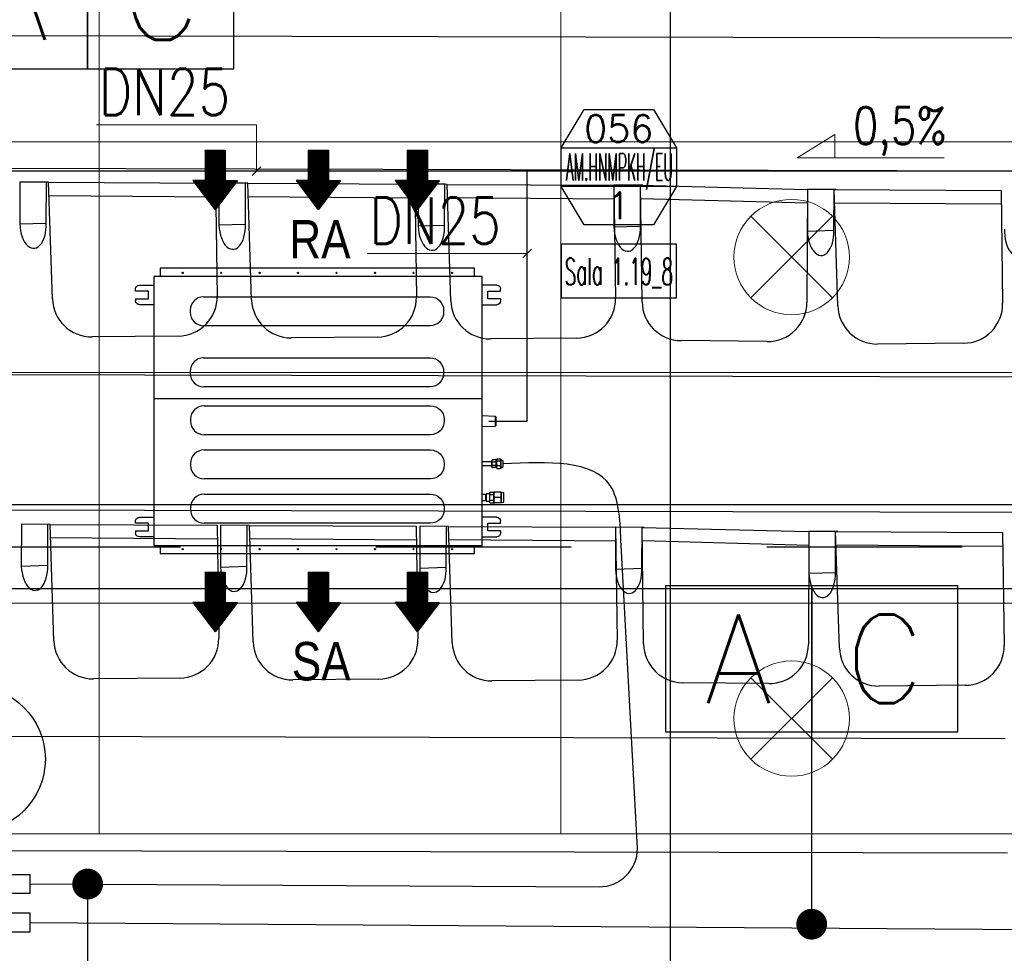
# Model space of a CAD drawing. Header units: millimetres. Extents: x -32221 to 212500, y 31663 to 93766.
# Tile 284 of 340: x 83692 to 86252, y 51802 to 54230. Entities that reach past the tile are written whole.
import ezdxf
from ezdxf.enums import TextEntityAlignment as Align

# ---------------------------------------------------------------- set-up
doc = ezdxf.new("R2010")
doc.units = ezdxf.units.MM
doc.linetypes.add('DASHDOTX2', pattern=[50.8, 25.4, -12.7, 0, -12.7])
for name, color, linetype in [('DVM_INDOOR', 104, 'Continuous'), ('DVM_INOUT_MARK', 3, 'Continuous'), ('DVM_INOUT_NAME', 7, 'Continuous'), ('DVM_JOINT', 1, 'Continuous'), ('DVM_PIPE', 3, 'Continuous'), ('DVM_PIPE_MARK', 6, 'Continuous'), ('osie', 250, 'Continuous'), ('Sciany', 250, 'Continuous'), ('skropliny', 5, 'Continuous'), ('Wyposazenie', 250, 'Continuous')]:
    doc.layers.add(name, color=color, linetype=linetype)
for name, color, linetype, lineweight in [('DVM_PMAT_MARK', 6, 'Continuous', 25), ('kasetony', 42, 'Continuous', 5), ('lampy', 30, 'Continuous', 9), ('opis', 250, 'Continuous', 15)]:
    doc.layers.add(name, color=color, linetype=linetype, lineweight=lineweight)
doc.styles.add('DVM_DEFAULT', font='romans.shx', dxfattribs={"bigfont": 'whgtxt.shx'})
doc.styles.get("Standard").update_dxf_attribs({"font": 'ARIALN.TTF'})

# ---------------------------------------------------------------- blocks, each defined once
blk = doc.blocks.new('INOUT_MARK')
at = {"layer": 'DVM_INOUT_MARK', "color": 0}
for p, q in [((-600, 1560), (600, 1560)), ((600, 1160), (-600, 1160))]:
    blk.add_line(p, q, dxfattribs=at)
blk.add_lwpolyline([(-360, 1960), (360, 1960), (600, 1560), (600, 1160), (360, 760), (-360, 760), (-600, 1160), (-600, 1560), (-360, 1960)], dxfattribs=at)
at = {"layer": 'DVM_INOUT_NAME'}
blk.add_lwpolyline([(-600, 0), (600, 0), (600, 560), (-600, 560)], close=True, dxfattribs=at)
at = {"layer": 'DVM_INOUT_MARK', "color": 0, "style": 'DVM_DEFAULT'}
for tag, p in [('CAP', (0, 1760)), ('NO', (0, 960))]:
    blk.add_attdef(tag, text='', height=280, dxfattribs=at).set_placement(p, align=Align.MIDDLE_CENTER)
for tag, width, p, p2 in [('MNAME', 0.53094, (-549, 1220), (563, 1220)), ('QTY', 0.517418, (710, 1220), (1089, 1220))]:
    blk.add_attdef(tag, text='', height=280, dxfattribs=dict(at, width=width)).set_placement(p, p2, align=Align.FIT)
at = {"layer": 'DVM_INOUT_NAME', "style": 'DVM_DEFAULT', "width": 1.097081}
blk.add_attdef('INAME', text='', height=280, dxfattribs=at).set_placement((-562, 134), (564, 134), align=Align.FIT)
blk = doc.blocks.new('PIPE_MARK_LG')
at = {"layer": 'DVM_PIPE_MARK', "color": 0}
for p, q in [((0, 190), (-380, 190)), ((-380, 190), (-380, -190)), ((380, 190), (0, 190)), ((0, 190), (0, -190)), ((0, -190), (0, 190)), ((380, -190), (380, 190)), ((-380, -190), (0, -190)), ((0, -190), (380, -190))]:
    blk.add_line(p, q, dxfattribs=at)
at = {"layer": 'DVM_PIPE_MARK', "color": 0, "style": 'DVM_DEFAULT'}
for tag, p in [('L', (-190, 0)), ('G', (190, 0))]:
    blk.add_attdef(tag, text='', height=230, dxfattribs=at).set_placement(p, align=Align.MIDDLE)
blk = doc.blocks.new('Direction')
at = {"layer": 'DVM_INDOOR', "color": 1}
for p, q in [((-35, 693.8), (35, 693.8)), ((-35, 693.8), (-35, 588.8)), ((35, 693.8), (35, 588.8)), ((-35, 588.8), (-77, 588.8)), ((-77, 588.8), (0, 487.3)), ((77, 588.8), (0, 487.3)), ((35, 588.8), (77, 588.8))]:
    blk.add_line(p, q, dxfattribs=at)
blk = doc.blocks.new('ID_D_G_D_1_T')
at = {"layer": 'DVM_INDOOR'}
h = blk.add_hatch(dxfattribs=at)
h.set_pattern_fill('ANSI31', color=1, scale=0.75)
h.set_pattern_definition([(45, (-97.4602, 125.541), (-1.683798, 1.683798), [])])
h.paths.add_polyline_path([(-265.5, 522.6), (-207.8, 598.7), (-239.3, 598.7), (-239.3, 677.4), (-291.8, 677.4), (-291.8, 598.7), (-323.3, 598.7)])
h = blk.add_hatch(dxfattribs=at)
h.set_pattern_fill('ANSI31', color=1, scale=0.75)
h.set_pattern_definition([(45, (2.5398, 125.541), (-1.683798, 1.683798), [])])
h.paths.add_polyline_path([(2.5, 522.6), (60.3, 598.7), (28.8, 598.7), (28.8, 677.4), (-23.7, 677.4), (-23.7, 598.7), (-55.2, 598.7)])
h = blk.add_hatch(dxfattribs=at)
h.set_pattern_fill('ANSI31', color=1, scale=0.75)
h.set_pattern_definition([(45, (102.5398, 125.541), (-1.683798, 1.683798), [])])
h.paths.add_polyline_path([(260.1, 522.6), (317.8, 598.7), (286.3, 598.7), (286.3, 677.4), (233.8, 677.4), (233.8, 598.7), (202.3, 598.7)])
h = blk.add_hatch(dxfattribs=at)
h.set_pattern_fill('ANSI31', color=1, scale=0.75)
h.set_pattern_definition([(45, (-97.4602, -971.7816), (-1.683798, 1.683798), [])])
h.paths.add_polyline_path([(-265.5, -574.8), (-207.8, -498.6), (-239.3, -498.6), (-239.3, -419.9), (-291.8, -419.9), (-291.8, -498.6), (-323.3, -498.6)])
h = blk.add_hatch(dxfattribs=at)
h.set_pattern_fill('ANSI31', color=1, scale=0.75)
h.set_pattern_definition([(45, (2.5398, -971.7816), (-1.683798, 1.683798), [])])
h.paths.add_polyline_path([(2.5, -574.8), (60.3, -498.6), (28.8, -498.6), (28.8, -419.9), (-23.7, -419.9), (-23.7, -498.6), (-55.2, -498.6)])
h = blk.add_hatch(dxfattribs=at)
h.set_pattern_fill('ANSI31', color=1, scale=0.75)
h.set_pattern_definition([(45, (102.5398, -971.7816), (-1.683798, 1.683798), [])])
h.paths.add_polyline_path([(260.1, -574.8), (317.8, -498.6), (286.3, -498.6), (286.3, -419.9), (233.8, -419.9), (233.8, -498.6), (202.3, -498.6)])
at = {"layer": 'DVM_INDOOR', "color": 0}
for p, q in [((409, 371), (-408.6, 371)), ((-408.6, 371), (-408.6, 349.2)), ((409, 349.2), (409, 371)), ((-424.9, 349.2), (-424.9, -350.8)), ((429, 349.2), (-424.9, 349.2)), ((429, 275.6), (429, 349.2)), ((-472.2, 311.1), (-472.2, 316.6)), ((-439.2, 311.1), (-472.2, 311.1)), ((-462.2, 326.6), (-424.9, 326.6)), ((-439.2, 291.1), (-439.2, 311.1)), ((466.4, 326.6), (429, 326.6)), ((443.3, 291.1), (443.3, 311.1)), ((443.3, 311.1), (476.4, 311.1)), ((476.4, 311.1), (476.4, 316.6)), ((-472.2, 291.1), (-472.2, 285.6)), ((-472.2, 291.1), (-439.2, 291.1)), ((-295.6, 296.3), (293.4, 296.3)), ((473.4, 291.1), (443.3, 291.1)), ((476.4, 291.1), (473.4, 291.1)), ((476.4, 291.1), (476.4, 285.6)), ((-424.9, 275.6), (-462.2, 275.6)), ((-330.7, 261.2), (-330.7, 256.2)), ((328.5, 261.2), (328.5, 256.2)), ((429, -350.8), (429, 275.6)), ((429, 275.6), (466.4, 275.6)), ((293.4, 221.1), (-295.6, 221.1)), ((-295.6, 137.3), (293.4, 137.3)), ((-330.7, 102.2), (-330.7, 97.2)), ((328.5, 102.2), (328.5, 97.2)), ((293.4, 62.1), (-295.6, 62.1)), ((429, 31.3), (-424.9, 31.3)), ((-294.4, 12.9), (294.6, 12.9)), ((-329.5, -22.2), (-329.5, -27.2)), ((329.8, -22.2), (329.8, -27.2)), ((462.8, -14.8), (429, -13.6)), ((462.8, -14.8), (462.8, -27.3)), ((463.8, -15.8), (463.8, -38.9)), ((429, -41.1), (462.8, -39.9)), ((462.8, -27.3), (462.8, -39.9)), ((294.6, -62.3), (-294.4, -62.3)), ((-294.4, -102.1), (294.6, -102.1)), ((466.8, -126), (465.4, -127.4)), ((465.4, -128.2), (465.4, -127.4)), ((467.6, -125.3), (475.7, -125.3)), ((477.9, -127.4), (476.5, -126)), ((483.4, -130.4), (477.9, -127.4)), ((477.9, -128.2), (477.9, -127.4)), ((-329.5, -137.2), (-329.5, -142.2)), ((329.8, -137.2), (329.8, -142.2)), ((453.4, -133.2), (429, -133)), ((429, -142.7), (453.4, -142.7)), ((429, -142.7), (453.4, -142.7)), ((453.4, -130.3), (453.4, -130.8)), ((453.4, -137.4), (453.4, -130.8)), ((453.4, -137.4), (453.4, -130.8)), ((453.4, -142.7), (453.4, -133.2)), ((453.4, -142.7), (453.4, -133.2)), ((453.4, -142.7), (453.4, -133.2)), ((453.4, -137.4), (453.4, -138.4)), ((453.4, -145), (453.4, -138.4)), ((453.4, -145), (453.4, -145.5)), ((465.4, -128.1), (454.7, -128.1)), ((454.7, -133), (465.4, -133)), ((465.4, -142.8), (454.7, -142.8)), ((465.4, -147.7), (454.7, -147.7)), ((465.4, -148.4), (465.4, -128.2)), ((465.4, -148.4), (466.8, -149.8)), ((467.6, -130.2), (475.7, -130.2)), ((467.6, -142.8), (475.7, -142.8)), ((467.6, -150.5), (475.7, -150.5)), ((476.5, -149.8), (477.9, -148.4)), ((477.9, -148.4), (477.9, -128.2)), ((477.9, -148.4), (483.4, -145.4)), ((483.4, -145.4), (483.4, -130.4)), ((294.6, -177.3), (-294.4, -177.3)), ((-294.4, -217.1), (294.6, -217.1)), ((438.3, -218), (429, -217.9)), ((440.3, -216.4), (438.3, -218)), ((438.3, -225.9), (438.3, -218)), ((438.3, -233.9), (438.3, -218)), ((438.3, -233.9), (438.3, -225.9)), ((448.6, -216.4), (440.3, -216.4)), ((440.3, -235.4), (440.3, -216.4)), ((448.6, -218.9), (448.6, -212)), ((448.6, -212), (458.6, -212)), ((458.6, -218.9), (448.6, -218.9)), ((448.6, -232.8), (448.6, -218.9)), ((458.6, -212), (458.6, -218.9)), ((458.9, -216.3), (458.6, -216.3)), ((458.6, -218.9), (458.6, -232.8)), ((459.4, -212.2), (458.9, -212.7)), ((458.9, -238.7), (458.9, -212.7)), ((476.3, -212.2), (461.5, -212.2)), ((476.3, -212.2), (461.5, -212.2)), ((476.3, -225.7), (461.5, -225.7)), ((478.9, -212.7), (478.4, -212.2)), ((484.9, -213.7), (478.9, -212.7)), ((478.9, -238.7), (478.9, -212.7)), ((484.9, -237.7), (484.9, -213.7)), ((-329.5, -252.2), (-329.5, -257.2)), ((329.8, -252.2), (329.8, -257.2)), ((429, -233.9), (438.3, -233.9)), ((429, -233.9), (438.3, -233.9)), ((438.3, -233.9), (440.3, -235.4)), ((440.3, -235.4), (448.6, -235.4)), ((448.6, -232.8), (458.6, -232.8)), ((448.6, -239.7), (448.6, -232.8)), ((448.6, -239.7), (458.6, -239.7)), ((458.6, -232.8), (458.6, -239.7)), ((458.6, -235.3), (458.9, -235.3)), ((458.9, -238.7), (459.4, -239.2)), ((476.3, -239.2), (461.5, -239.2)), ((478.4, -239.2), (478.9, -238.7)), ((478.9, -238.7), (484.9, -237.7)), ((-462.2, -277.2), (-424.9, -277.2)), ((466.4, -277.2), (429, -277.2)), ((-472.2, -292.7), (-472.2, -287.2)), ((-439.2, -292.7), (-472.2, -292.7)), ((-439.2, -312.7), (-439.2, -292.7)), ((294.6, -292.3), (-294.4, -292.3)), ((443.3, -312.7), (443.3, -292.7)), ((443.3, -292.7), (476.4, -292.7)), ((476.4, -292.7), (476.4, -287.2)), ((-472.2, -312.7), (-472.2, -318.2)), ((-472.2, -312.7), (-439.2, -312.7)), ((-424.9, -328.2), (-462.2, -328.2)), ((429, -328.2), (466.4, -328.2)), ((473.4, -312.7), (443.3, -312.7)), ((476.4, -312.7), (473.4, -312.7)), ((476.4, -312.7), (476.4, -318.2)), ((-424.9, -350.8), (429, -350.8)), ((-408.6, -350.8), (-408.6, -371)), ((409, -371), (409, -351.3)), ((-408.6, -371), (-408.1, -371)), ((-408.1, -371), (409, -371))]:
    blk.add_line(p, q, dxfattribs=at)
for centre in [(-349.9, 358.4), (-249.9, 358.4), (-149.9, 358.4), (-49.9, 358.4), (50.1, 358.4), (150.1, 358.4), (250.1, 358.4), (350.1, 358.4), (-349.9, -360), (-249.9, -360), (-149.9, -360), (-49.9, -360), (50.1, -360), (150.1, -360), (250.1, -360), (350.1, -360)]:
    blk.add_circle(centre, 1.6, dxfattribs=at)
at = {"layer": 'DVM_INDOOR', "color": 0, "extrusion": (0, 0, -1)}
for centre, radius, start, end in [((462.2, 316.6), 10, 0, 90), ((-466.4, 316.6), 10, 90, 180), ((462.2, 285.6), 10, 270, 0), ((-293.4, 261.2), 35.1, 90, 180), ((-466.4, 285.6), 10, 180, 270), ((-293.4, 256.2), 35.1, 180, 270), ((-293.4, 102.2), 35.1, 90, 180), ((-293.4, 97.2), 35.1, 180, 270), ((-294.6, -22.2), 35.1, 90, 180), ((-294.6, -27.2), 35.1, 180, 270), ((-294.6, -137.2), 35.1, 90, 180), ((-294.6, -142.2), 35.1, 180, 270), ((-294.6, -252.2), 35.1, 90, 180), ((462.2, -287.2), 10, 0, 90), ((-294.6, -257.2), 35.1, 180, 270), ((-466.4, -287.2), 10, 90, 180), ((462.2, -318.2), 10, 270, 0), ((-466.4, -318.2), 10, 180, 270), ((-409.5, -351.3), 0.5, 360, 90)]:
    blk.add_arc(centre, radius, start, end, dxfattribs=at)
at = {"layer": 'DVM_INDOOR', "color": 0}
for centre, radius, start, end in [((-295.6, 261.2), 35.1, 90, 180), ((-295.6, 256.2), 35.1, 180, 270), ((-295.6, 102.2), 35.1, 90, 180), ((-295.6, 97.2), 35.1, 180, 270), ((-294.4, -22.2), 35.1, 90, 180), ((462.8, -15.8), 1, 0, 88.2), ((-294.4, -27.2), 35.1, 180, 270), ((462.8, -38.9), 1, 271.8, 0), ((-294.4, -137.2), 35.1, 90, 180), ((-294.4, -142.2), 35.1, 180, 270), ((-294.4, -252.2), 35.1, 90, 180), ((-294.4, -257.2), 35.1, 180, 270)]:
    blk.add_arc(centre, radius, start, end, dxfattribs=at)
for points, knots in [([(467.6, -125.3), (466.6, -126.1), (465.9, -126.9), (465.9, -128.6), (466.6, -129.4), (467.6, -130.2)], [0, 0, 0, 0, 0.5, 0.5, 1, 1, 1, 1]), ([(475.7, -130.2), (476.7, -129.4), (477.4, -128.6), (477.4, -126.9), (476.7, -126.1), (475.7, -125.3)], [0, 0, 0, 0, 0.5, 0.5, 1, 1, 1, 1]), ([(454.7, -128.1), (454.7, -128.1), (454.6, -128.1), (454.4, -128.1), (454, -128.3), (453.7, -128.5), (453.6, -128.8), (453.5, -129.1), (453.4, -129.4), (453.4, -129.8), (453.4, -130.1), (453.4, -130.3)], [0, 0, 0, 0, 0.000013, 0.069041, 0.139275, 0.284826, 0.389711, 0.496275, 0.619531, 0.743075, 1, 1, 1, 1]), ([(453.4, -130.8), (453.4, -131), (453.4, -131.3), (453.4, -131.7), (453.5, -132), (453.6, -132.3), (453.8, -132.6), (454.1, -132.9), (454.4, -133), (454.6, -133), (454.7, -133), (454.7, -133)], [0, 0, 0, 0, 0.239182, 0.362776, 0.485496, 0.613466, 0.749358, 0.877858, 0.939112, 0.970034, 1, 1, 1, 1]), ([(454.7, -133), (454.7, -133), (454.6, -133), (454.4, -133.1), (454.1, -133.3), (453.8, -133.8), (453.6, -134.3), (453.5, -134.9), (453.4, -135.6), (453.4, -136.4), (453.4, -137), (453.4, -137.4)], [0, 0, 0, 0, 0.029886, 0.060825, 0.121941, 0.2487, 0.371948, 0.49607, 0.618809, 0.742992, 1, 1, 1, 1]), ([(453.4, -138.4), (453.4, -138.8), (453.4, -139.4), (453.4, -140.2), (453.5, -140.8), (453.6, -141.5), (453.8, -142.1), (454.1, -142.5), (454.4, -142.8), (454.6, -142.8), (454.7, -142.8), (454.7, -142.8)], [0, 0, 0, 0, 0.239, 0.36254, 0.485088, 0.61328, 0.74929, 0.877829, 0.939097, 0.970051, 1, 1, 1, 1]), ([(454.7, -142.8), (454.6, -142.8), (454.5, -142.8), (454.3, -142.9), (454, -143), (453.7, -143.3), (453.6, -143.5), (453.5, -143.8), (453.4, -144.1), (453.4, -144.5), (453.4, -144.8), (453.4, -145)], [0, 0, 0, 0, 0.033947, 0.069512, 0.139705, 0.28517, 0.390004, 0.496517, 0.619714, 0.743198, 1, 1, 1, 1]), ([(453.4, -145.5), (453.4, -145.7), (453.4, -146), (453.4, -146.4), (453.5, -146.7), (453.6, -147.1), (453.8, -147.4), (454.1, -147.6), (454.4, -147.7), (454.6, -147.7), (454.7, -147.7), (454.7, -147.7)], [0, 0, 0, 0, 0.239181, 0.362773, 0.485493, 0.613462, 0.749353, 0.877854, 0.939109, 0.970033, 1, 1, 1, 1]), ([(467.6, -130.2), (467.1, -131.2), (466.7, -132.2), (466.1, -134.3), (465.9, -135.4), (465.9, -138.7), (466.6, -140.8), (467.6, -142.8)], [0, 0, 0, 0, 0.25, 0.25, 0.5, 0.5, 1, 1, 1, 1]), ([(467.6, -142.8), (467.1, -143.4), (466.7, -144), (466.1, -145.3), (465.9, -146), (465.9, -148), (466.6, -149.3), (467.6, -150.5)], [0, 0, 0, 0, 0.25, 0.25, 0.5, 0.5, 1, 1, 1, 1]), ([(475.7, -142.8), (476.2, -141.8), (476.6, -140.8), (477.2, -138.7), (477.4, -137.6), (477.4, -134.3), (476.7, -132.2), (475.7, -130.2)], [0, 0, 0, 0, 0.25, 0.25, 0.5, 0.5, 1, 1, 1, 1]), ([(475.7, -150.5), (476.2, -149.9), (476.6, -149.3), (477.2, -148), (477.4, -147.3), (477.4, -145.3), (476.7, -144), (475.7, -142.8)], [0, 0, 0, 0, 0.25, 0.25, 0.5, 0.5, 1, 1, 1, 1]), ([(461.5, -212.2), (461.4, -212.2), (461.2, -212.2), (460.9, -212.2), (460.8, -212.2), (460.6, -212.2), (460.6, -212.2), (460.4, -212.2), (460.3, -212.2), (460.1, -212.2), (459.8, -212.2), (459.7, -212.2), (459.5, -212.2), (459.5, -212.2), (459.5, -212.2), (459.4, -212.2), (459.4, -212.2), (459.4, -212.2), (459.4, -212.2), (459.4, -212.2)], [0, 0, 0, 0, 0.125462, 0.125462, 0.250924, 0.250924, 0.313655, 0.313655, 0.376386, 0.501849, 0.501849, 0.752773, 0.752773, 0.878235, 0.878235, 0.940966, 0.972332, 0.972332, 1, 1, 1, 1]), ([(461.5, -225.7), (460.9, -224.7), (460.4, -223.6), (459.7, -221.4), (459.4, -220.2), (459.4, -216.6), (460.3, -214.4), (461.5, -212.2)], [0, 0, 0, 0, 0.25, 0.25, 0.5, 0.5, 1, 1, 1, 1]), ([(461.5, -239.2), (460.9, -238.2), (460.4, -237.1), (459.7, -234.9), (459.4, -233.7), (459.4, -230.1), (460.3, -227.9), (461.5, -225.7)], [0, 0, 0, 0, 0.25, 0.25, 0.5, 0.5, 1, 1, 1, 1]), ([(460.1, -212.2), (460.2, -212.2), (460.2, -212.2), (460.4, -212.2), (460.4, -212.2), (460.4, -212.2), (460.5, -212.2), (460.6, -212.2), (460.8, -212.2), (460.9, -212.2), (461.2, -212.2), (461.4, -212.2), (461.5, -212.2)], [0, 0, 0, 0, 0.181781, 0.181781, 0.249966, 0.249966, 0.318151, 0.454521, 0.454521, 0.72726, 0.72726, 1, 1, 1, 1]), ([(476.3, -225.7), (477, -224.7), (477.5, -223.6), (478.2, -221.4), (478.4, -220.2), (478.4, -216.6), (477.6, -214.4), (476.3, -212.2)], [0, 0, 0, 0, 0.25, 0.25, 0.5, 0.5, 1, 1, 1, 1]), ([(476.3, -212.2), (476.5, -212.2), (476.6, -212.2), (476.9, -212.2), (477.1, -212.2), (477.2, -212.2), (477.3, -212.2), (477.4, -212.2), (477.6, -212.2), (477.8, -212.2), (478, -212.2), (478.2, -212.2), (478.3, -212.2), (478.4, -212.2), (478.4, -212.2), (478.4, -212.2), (478.4, -212.2), (478.4, -212.2), (478.4, -212.2), (478.4, -212.2), (478.4, -212.2), (478.4, -212.2), (478.3, -212.2), (478.2, -212.2), (478, -212.2), (477.8, -212.2), (477.7, -212.2), (477.5, -212.2), (477.5, -212.2), (477.4, -212.2), (477.3, -212.2), (477.2, -212.2), (477.1, -212.2), (476.9, -212.2), (476.6, -212.2), (476.5, -212.2), (476.3, -212.2)], [0, 0, 0, 0, 0.0625, 0.0625, 0.125, 0.125, 0.15625, 0.15625, 0.1875, 0.25, 0.25, 0.375, 0.375, 0.4375, 0.4375, 0.46875, 0.484375, 0.484375, 0.5, 0.5, 0.5625, 0.5625, 0.625, 0.625, 0.75, 0.75, 0.8125, 0.8125, 0.828125, 0.828125, 0.84375, 0.875, 0.875, 0.9375, 0.9375, 1, 1, 1, 1]), ([(476.3, -239.2), (477, -238.2), (477.5, -237.1), (478.2, -234.9), (478.4, -233.7), (478.4, -230.1), (477.6, -227.9), (476.3, -225.7)], [0, 0, 0, 0, 0.25, 0.25, 0.5, 0.5, 1, 1, 1, 1]), ([(459.4, -239.2), (459.4, -239.2), (459.4, -239.2), (459.4, -239.2), (459.4, -239.2), (459.5, -239.2), (459.5, -239.2), (459.5, -239.2), (459.7, -239.2), (459.8, -239.2), (460.1, -239.2), (460.3, -239.2), (460.4, -239.2), (460.6, -239.2), (460.6, -239.2), (460.8, -239.2), (460.9, -239.2), (461.2, -239.2), (461.4, -239.2), (461.5, -239.2)], [0, 0, 0, 0, 0.027668, 0.027668, 0.059034, 0.121765, 0.121765, 0.247227, 0.247227, 0.498151, 0.498151, 0.623614, 0.686345, 0.686345, 0.749076, 0.749076, 0.874538, 0.874538, 1, 1, 1, 1]), ([(478.4, -239.2), (478.4, -239.2), (478.4, -239.2), (478.4, -239.2), (478.4, -239.2), (478.4, -239.2), (478.4, -239.2), (478.3, -239.2), (478.2, -239.2), (478, -239.2), (477.8, -239.2), (477.6, -239.2), (477.4, -239.2), (477.3, -239.2), (477.2, -239.2), (477.1, -239.2), (476.9, -239.2), (476.6, -239.2), (476.5, -239.2), (476.3, -239.2)], [0, 0, 0, 0, 0.027668, 0.027668, 0.059034, 0.121765, 0.121765, 0.247227, 0.247227, 0.498151, 0.498151, 0.623614, 0.686345, 0.686345, 0.749076, 0.749076, 0.874538, 0.874538, 1, 1, 1, 1])]:
    blk.add_open_spline(points, degree=3, knots=knots, dxfattribs=at)
for points in [[(467.6, -150.5), (467.3, -150.3), (467, -150), (466.8, -149.8)], [(476.5, -149.8), (476.3, -150), (476, -150.3), (475.7, -150.5)]]:
    blk.add_open_spline(points, degree=3, dxfattribs=at)
at = {"layer": 'DVM_INDOOR', "xscale": 0.75, "yscale": 0.75, "zscale": 0.75}
for p in [(-265.5, 157.1), (2.5, 157.1), (260.1, 157.1), (-265.5, -940.3), (2.5, -940.3), (260.1, -940.3)]:
    blk.add_blockref('Direction', p, dxfattribs=at)
at = {"layer": 'DVM_INDOOR', "color": 2}
for s, p in [('RA', (86.6, 365.9)), ('SA', (86.6, -731.4))]:
    blk.add_text(s, height=100, dxfattribs=at).set_placement(p, align=Align.BOTTOM_RIGHT)
blk = doc.blocks.new('AC_RF')
at = {"layer": 'DVM_JOINT'}
blk.add_lwpolyline([(-150, 25), (-150, -25), (-42.3, -25), (57.7, -125), (150, -125), (150, -75), (78.4, -75), (28.4, -25), (150, -25), (150, 25), (-150, 25)], dxfattribs=at)
blk = doc.blocks.new('PMAT_MARK')
at = {"layer": 'DVM_PMAT_MARK'}
blk.add_circle((0, 0), 190, dxfattribs=at)
at = {"layer": 'DVM_PMAT_MARK', "style": 'DVM_DEFAULT', "width": 0.8}
blk.add_attdef('$SYM', text='', height=210, dxfattribs=at).set_placement((0, 0), align=Align.MIDDLE)

msp = doc.modelspace()

# ---------------------------------------------------------------- linework, layer by layer
at = {"layer": 'DVM_PIPE'}
for points in [[(83719.177, 51982.791), (85198.708, 51975.209, 0.41421356), (85298.708, 52075.209), (85256.144, 52863.785)], [(83719.177, 51882.399), (87556.802, 51855.477, 0.41421356), (87656.802, 51955.477), (87611.446, 52775.989)]]:
    msp.add_lwpolyline(points, format="xyb", dxfattribs=at)
msp.add_spline([(85256.144, 52863.785), (85227.771, 53018.767), (84949.561, 53075.378)], degree=3, dxfattribs=at)
at = {"layer": 'DVM_PIPE_MARK'}
for p, q in [((85751.614, 51878.022), (85751.614, 52378.022)), ((83869.177, 51982.399), (83869.177, 51482.399))]:
    msp.add_line(p, q, dxfattribs=at)
at = {"layer": 'DVM_PIPE_MARK', "const_width": 40}
for points in [[(83849.177, 51982.399, -1), (83889.177, 51982.399, -1), (83889.177, 51982.399, -1)], [(85731.614, 51878.022, -1), (85771.614, 51878.022, -1), (85771.614, 51878.022, -1)]]:
    msp.add_lwpolyline(points, format="xyb", close=True, dxfattribs=at)
at = {"layer": 'kasetony'}
for p, q in [((83899.475, 53912.853), (83899.475, 54512.853)), ((83899.475, 54512.853), (83899.475, 53912.853)), ((85099.475, 53912.853), (85099.475, 54512.853)), ((85099.475, 54512.853), (85099.475, 53912.853)), ((82699.475, 53912.853), (83899.475, 53912.853)), ((83899.475, 53912.853), (82699.475, 53912.853)), ((83899.475, 53912.853), (85099.475, 53912.853)), ((83899.475, 53312.853), (83899.475, 53912.853)), ((83899.475, 53912.853), (83899.475, 53312.853)), ((85099.475, 53912.853), (83899.475, 53912.853)), ((85099.475, 53912.853), (86299.475, 53912.853)), ((85099.475, 53312.853), (85099.475, 53912.853)), ((85099.475, 53912.853), (85099.475, 53312.853)), ((86299.475, 53912.853), (85099.475, 53912.853)), ((82699.475, 53312.853), (83899.475, 53312.853)), ((83899.475, 53312.853), (82699.475, 53312.853)), ((83899.475, 53312.853), (85099.475, 53312.853)), ((83899.475, 52712.853), (83899.475, 53312.853)), ((83899.475, 53312.853), (83899.475, 52712.853)), ((85099.475, 53312.853), (83899.475, 53312.853)), ((85099.475, 53312.853), (86299.475, 53312.853)), ((85099.475, 52712.853), (85099.475, 53312.853)), ((85099.475, 53312.853), (85099.475, 52712.853)), ((86299.475, 53312.853), (85099.475, 53312.853)), ((82699.475, 52712.853), (83899.475, 52712.853)), ((83899.475, 52712.853), (82699.475, 52712.853)), ((83899.475, 52712.853), (85099.475, 52712.853)), ((83899.475, 52112.853), (83899.475, 52712.853)), ((83899.475, 52712.853), (83899.475, 52112.853)), ((85099.475, 52712.853), (83899.475, 52712.853)), ((85099.475, 52712.853), (86299.475, 52712.853)), ((85099.475, 52112.853), (85099.475, 52712.853)), ((85099.475, 52712.853), (85099.475, 52112.853)), ((86299.475, 52712.853), (85099.475, 52712.853)), ((82699.475, 52112.853), (83899.475, 52112.853)), ((83899.475, 52112.853), (82699.475, 52112.853)), ((83899.475, 52112.853), (85099.475, 52112.853)), ((85099.475, 52112.853), (83899.475, 52112.853)), ((85099.475, 52112.853), (86299.475, 52112.853)), ((86299.475, 52112.853), (85099.475, 52112.853))]:
    msp.add_line(p, q, dxfattribs=at)
at = {"layer": 'lampy'}
for p, q in [((85593.409, 53718.919), (85805.542, 53506.787)), ((85805.542, 53718.919), (85593.409, 53506.787)), ((85593.409, 52518.919), (85805.542, 52306.787)), ((85805.542, 52518.919), (85593.409, 52306.787))]:
    msp.add_line(p, q, dxfattribs=at)
for centre in [(85699.475, 53612.853), (85699.475, 52412.853)]:
    msp.add_circle(centre, 150, dxfattribs=at)
at = {"layer": 'opis'}
for p, q in [((83892.527, 53956.523), (84308.367, 53956.523)), ((84308.367, 53956.523), (84308.361, 53836.292)), ((85714.166, 53870.599), (85811.508, 53931.513)), ((85811.508, 53931.513), (85811.508, 53870.599)), ((85714.166, 53870.599), (86096.383, 53870.599)), ((84297.126, 53825.057), (84319.596, 53847.527)), ((85000.799, 53610.714), (85023.269, 53633.184)), ((84596.199, 53621.949), (85012.04, 53621.949))]:
    msp.add_line(p, q, dxfattribs=at)
at = {"layer": 'osie'}
for p, q in [((85384.008, 64401.551), (85384.008, 32871.067)), ((79538.136, 52969.721), (89370.51, 52969.721)), ((89340.802, 52749.721), (79537.736, 52749.721))]:
    msp.add_line(p, q, dxfattribs=at)
at = {"layer": 'osie', "linetype": 'DASHDOTX2', "ltscale": 20}
msp.add_line((79537.936, 52859.721), (89355.656, 52859.721), dxfattribs=at)
at = {"layer": 'Sciany'}
for p, q in [((86306.757, 53836.61), (79636.784, 53852.32)), ((86317.614, 52948.542), (79643.665, 52964.261)), ((86260.94, 52062.391), (79635.015, 52077.997))]:
    msp.add_line(p, q, dxfattribs=at)
at = {"layer": 'skropliny'}
for p, q in [((87364.871, 53836.139), (79766.042, 53836.534)), ((85012.064, 53186.139), (85012.016, 53836.273)), ((84912.064, 53186.139), (85012.064, 53186.139))]:
    msp.add_line(p, q, dxfattribs=at)
at = {"layer": 'Wyposazenie'}
for p, q in [((86311.66, 54182.309), (81109.704, 54194.561)), ((83692.838, 53807.619), (83692.683, 53698.911)), ((83692.838, 53807.619), (83692.683, 53698.911)), ((83762.005, 53807.27), (83692.838, 53807.619)), ((83767.666, 53807.241), (83692.838, 53807.619)), ((83761.469, 53701.134), (83762.005, 53807.27)), ((83761.469, 53701.134), (83762.005, 53807.27)), ((83767.666, 53807.241), (84201.683, 53805.049)), ((83777.454, 53504.362), (83767.666, 53807.241)), ((84201.683, 53805.049), (84205.987, 53511.231)), ((84210.749, 53805.004), (84210.594, 53696.296)), ((84210.749, 53805.004), (84210.594, 53696.296)), ((84279.916, 53804.654), (84210.749, 53805.004)), ((84285.577, 53804.626), (84210.749, 53805.004)), ((84279.38, 53698.518), (84279.916, 53804.654)), ((84279.38, 53698.518), (84279.916, 53804.654)), ((84285.577, 53804.626), (84719.594, 53802.434)), ((84295.365, 53501.746), (84285.577, 53804.626)), ((84719.594, 53802.434), (84723.898, 53508.615)), ((84728.66, 53802.388), (84728.505, 53693.68)), ((84728.66, 53802.388), (84728.505, 53693.68)), ((84797.827, 53802.039), (84728.66, 53802.388)), ((84803.488, 53802.01), (84728.66, 53802.388)), ((84797.291, 53695.903), (84797.827, 53802.039)), ((84797.291, 53695.903), (84797.827, 53802.039)), ((84803.488, 53802.01), (85237.505, 53799.818)), ((84813.276, 53499.131), (84803.488, 53802.01)), ((85237.505, 53799.818), (85237.35, 53691.11)), ((85237.505, 53799.818), (85237.35, 53691.11)), ((85237.505, 53799.818), (85241.809, 53506)), ((85306.672, 53799.469), (85237.505, 53799.818)), ((85312.334, 53799.44), (85237.505, 53799.818)), ((85306.136, 53693.333), (85306.672, 53799.469)), ((85306.136, 53693.333), (85306.672, 53799.469)), ((85306.672, 53799.469), (85740.566, 53788.926)), ((85310.63, 53496.457), (85306.672, 53799.469)), ((85740.566, 53788.926), (85739.216, 53495.079)), ((85740.566, 53788.926), (85740.412, 53680.218)), ((85740.566, 53788.926), (85740.412, 53680.218)), ((85809.734, 53788.576), (85740.566, 53788.926)), ((85815.395, 53788.548), (85740.566, 53788.926)), ((85809.198, 53682.441), (85809.734, 53788.576)), ((85809.198, 53682.441), (85809.734, 53788.576)), ((85809.734, 53788.576), (86243.751, 53786.385)), ((85819.521, 53485.697), (85809.734, 53788.576)), ((86243.751, 53786.385), (86248.055, 53492.566)), ((83768.946, 53772.819), (84202.201, 53769.689)), ((84286.857, 53770.204), (84720.112, 53767.073)), ((84804.768, 53767.588), (85238.023, 53764.458)), ((85307.289, 53765.029), (85740.404, 53753.562)), ((85811.014, 53754.154), (86244.269, 53751.024)), ((83692.683, 53698.911), (83761.469, 53701.134)), ((83692.683, 53698.911), (83761.469, 53701.134)), ((84210.594, 53696.296), (84279.38, 53698.518)), ((84210.594, 53696.296), (84279.38, 53698.518)), ((84728.505, 53693.68), (84797.291, 53695.903)), ((84728.505, 53693.68), (84797.291, 53695.903)), ((85237.35, 53691.11), (85306.136, 53693.333)), ((85237.35, 53691.11), (85306.136, 53693.333)), ((85740.412, 53680.218), (85809.198, 53682.441)), ((85740.412, 53680.218), (85809.198, 53682.441)), ((84104.711, 53407.506), (83880.576, 53405.436)), ((84622.621, 53404.89), (84398.487, 53402.821)), ((85140.532, 53402.275), (84916.398, 53400.205)), ((85635.962, 53393.322), (85411.829, 53395.566)), ((86146.778, 53388.841), (85922.644, 53386.772)), ((86311.905, 53300.161), (81110.163, 53312.413)), ((83696.807, 52918.046), (83696.653, 52809.338)), ((83696.807, 52918.046), (83696.653, 52809.338)), ((83765.974, 52917.696), (83696.807, 52918.046)), ((83771.636, 52917.668), (83696.807, 52918.046)), ((83765.438, 52811.56), (83765.974, 52917.696)), ((83765.438, 52811.56), (83765.974, 52917.696)), ((83771.636, 52917.668), (84205.652, 52915.476)), ((83781.423, 52614.788), (83771.636, 52917.668)), ((84205.652, 52915.476), (84209.957, 52621.657)), ((84214.718, 52915.43), (84214.564, 52806.722)), ((84214.718, 52915.43), (84214.564, 52806.722)), ((84283.885, 52915.081), (84214.718, 52915.43)), ((84289.547, 52915.052), (84214.718, 52915.43)), ((84283.349, 52808.945), (84283.885, 52915.081)), ((84283.349, 52808.945), (84283.885, 52915.081)), ((84289.547, 52915.052), (84723.563, 52912.86)), ((84299.334, 52612.173), (84289.547, 52915.052)), ((84723.563, 52912.86), (84727.867, 52619.042)), ((84732.629, 52912.814), (84732.474, 52804.107)), ((84732.629, 52912.814), (84732.474, 52804.107)), ((84801.796, 52912.465), (84732.629, 52912.814)), ((84807.457, 52912.437), (84732.629, 52912.814)), ((84801.26, 52806.329), (84801.796, 52912.465)), ((84801.26, 52806.329), (84801.796, 52912.465)), ((84807.457, 52912.437), (85241.474, 52910.245)), ((84817.245, 52609.557), (84807.457, 52912.437)), ((85241.474, 52910.245), (85241.32, 52801.537)), ((85241.474, 52910.245), (85241.32, 52801.537)), ((85241.474, 52910.245), (85245.778, 52616.426)), ((85310.642, 52909.895), (85241.474, 52910.245)), ((85316.303, 52909.867), (85241.474, 52910.245)), ((85310.106, 52803.76), (85310.642, 52909.895)), ((85310.106, 52803.76), (85310.642, 52909.895)), ((85310.642, 52909.895), (85744.536, 52899.352)), ((85314.599, 52606.884), (85310.642, 52909.895)), ((85744.536, 52899.352), (85743.185, 52605.505)), ((85744.536, 52899.352), (85744.381, 52790.644)), ((85744.536, 52899.352), (85744.381, 52790.644)), ((85813.703, 52899.003), (85744.536, 52899.352)), ((85819.364, 52898.974), (85744.536, 52899.352)), ((85813.167, 52792.867), (85813.703, 52899.003)), ((85813.167, 52792.867), (85813.703, 52899.003)), ((85813.703, 52899.003), (86247.72, 52896.811)), ((85823.491, 52596.123), (85813.703, 52899.003)), ((86247.72, 52896.811), (86252.024, 52602.992)), ((83772.915, 52883.246), (84206.17, 52880.115)), ((84290.826, 52880.63), (84724.081, 52877.5)), ((84808.737, 52878.014), (85241.992, 52874.884)), ((85311.259, 52875.455), (85744.373, 52863.988)), ((85814.983, 52864.581), (86248.238, 52861.451)), ((83696.653, 52809.338), (83765.438, 52811.56)), ((83696.653, 52809.338), (83765.438, 52811.56)), ((84214.564, 52806.722), (84283.349, 52808.945)), ((84214.564, 52806.722), (84283.349, 52808.945)), ((84732.474, 52804.107), (84801.26, 52806.329)), ((84732.474, 52804.107), (84801.26, 52806.329)), ((85241.32, 52801.537), (85310.106, 52803.76)), ((85241.32, 52801.537), (85310.106, 52803.76)), ((85744.381, 52790.644), (85813.167, 52792.867)), ((85744.381, 52790.644), (85813.167, 52792.867)), ((84108.68, 52517.932), (83884.545, 52515.863)), ((84626.591, 52515.317), (84402.456, 52513.247)), ((85144.502, 52512.701), (84920.367, 52510.632)), ((85639.931, 52503.749), (85415.799, 52505.992)), ((86150.747, 52499.268), (85926.613, 52497.198)), ((86254.655, 52360.277), (81107.949, 52372.399))]:
    msp.add_line(p, q, dxfattribs=at)
for centre, start, end in [((83879.632, 53507.664), 181.850846, 270.529054), ((84103.767, 53509.733), 270.529054, 0.839276), ((84397.543, 53505.048), 181.850846, 270.529054), ((84621.678, 53507.118), 270.529054, 0.839276), ((85139.588, 53504.502), 270.529054, 0.839276), ((84915.454, 53502.432), 181.850846, 270.529054), ((85412.853, 53497.792), 180.748252, 269.42646), ((85636.985, 53495.549), 269.42646, 359.736681), ((85921.7, 53488.999), 181.850846, 270.529054), ((86145.834, 53491.068), 270.529054, 0.839276), ((83883.601, 52618.09), 181.850846, 270.529054), ((84107.736, 52620.16), 270.529054, 0.839276), ((84401.512, 52615.474), 181.850846, 270.529054), ((84625.647, 52617.544), 270.529054, 0.839276), ((84919.423, 52612.859), 181.850846, 270.529054), ((85143.558, 52614.929), 270.529054, 0.839276), ((85416.822, 52608.219), 180.748252, 269.42646), ((85640.955, 52605.975), 269.42646, 359.736681), ((85925.669, 52599.425), 181.850846, 270.529054), ((86149.803, 52601.495), 270.529054, 0.839276)]:
    msp.add_arc(centre, 102.232, start, end, dxfattribs=at)
for centre in [(83727.076, 53700.023), (83727.076, 53700.023), (84244.987, 53697.407), (84244.987, 53697.407), (84762.898, 53694.791), (84762.898, 53694.791), (85271.743, 53692.222), (85271.743, 53692.222), (85774.805, 53681.329), (85774.805, 53681.329), (86287.055, 53678.742), (83731.046, 52810.449), (83731.046, 52810.449), (84248.956, 52807.834), (84248.956, 52807.834), (84766.867, 52805.218), (84766.867, 52805.218), (85275.713, 52802.648), (85275.713, 52802.648), (85778.774, 52791.756), (85778.774, 52791.756)]:
    msp.add_ellipse(centre, major_axis=(-2.082, 64.439), ratio=0.53373009, start_param=1.44454642, end_param=4.71238898, dxfattribs=at)

# ---------------------------------------------------------------- block references
at = {"layer": 'DVM_INDOOR', "rotation": 359.9999999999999}
msp.add_blockref('ID_D_G_D_1_T', (84466.156, 53213.31), dxfattribs=at)
at = {"layer": 'DVM_INOUT_MARK'}
ref = msp.add_blockref('INOUT_MARK', (85249.886, 53506.744), dxfattribs=dict(at, xscale=0.25, yscale=0.25, zscale=0.25))
ref.add_attrib('CAP', '056', dxfattribs={"color": 0, "height": 70, "style": 'DVM_DEFAULT'}).set_placement((85249.886, 53946.744), align=Align.MIDDLE_CENTER)
ref.add_attrib('MNAME', 'AM.HNMPKH/EU', dxfattribs={"color": 0, "height": 70, "style": 'DVM_DEFAULT', "width": 0.343035}).set_placement((85112.687, 53811.782), (85390.545, 53811.782), align=Align.FIT)
ref.add_attrib('NO', '1', dxfattribs={"color": 0, "height": 70, "style": 'DVM_DEFAULT'}).set_placement((85249.886, 53746.744), align=Align.MIDDLE_CENTER)
ref.add_attrib('INAME', 'Sala 1.19_8', dxfattribs={"layer": 'DVM_INOUT_NAME', "height": 70, "style": 'DVM_DEFAULT', "width": 0.426643}).set_placement((85109.426, 53540.248), (85391.01, 53540.248), align=Align.FIT)
at = {"layer": 'DVM_JOINT', "extrusion": (0, -1.22465e-16, -1), "rotation": 180}
msp.add_blockref('AC_RF', (-83569.177, 51882.399), dxfattribs=at)
at = {"layer": 'DVM_PIPE_MARK'}
ref = msp.add_blockref('PIPE_MARK_LG', (83869.177, 54292.399), dxfattribs=at)
ref.add_attrib('L', 'A', dxfattribs={"color": 4, "height": 230, "style": 'DVM_DEFAULT'}).set_placement((83679.177, 54292.399), align=Align.MIDDLE)
ref.add_attrib('G', 'C', dxfattribs={"color": 3, "height": 230, "style": 'DVM_DEFAULT'}).set_placement((84059.177, 54292.399), align=Align.MIDDLE)
ref = msp.add_blockref('PIPE_MARK_LG', (85751.614, 52568.022), dxfattribs=at)
ref.add_attrib('L', 'A', dxfattribs={"color": 4, "height": 230, "style": 'DVM_DEFAULT'}).set_placement((85561.614, 52568.022), align=Align.MIDDLE)
ref.add_attrib('G', 'C', dxfattribs={"color": 3, "height": 230, "style": 'DVM_DEFAULT'}).set_placement((85941.614, 52568.022), align=Align.MIDDLE)
at = {"layer": 'DVM_PMAT_MARK'}
ref = msp.add_blockref('PMAT_MARK', (83569.177, 52307.399), dxfattribs=at)
ref.add_attrib('$SYM', 'S1', dxfattribs={"color": 6, "height": 210, "style": 'DVM_DEFAULT', "width": 0.8}).set_placement((83569.177, 52307.399), align=Align.MIDDLE)

# ---------------------------------------------------------------- texts
at = {"layer": 'opis', "attachment_point": 1}
for s, insert, char_height, width in [('\\Fromans|c238;\\W0.8;DN25', (83898.379, 54102.142), 120, 248.87938), ('{\\Fromans|c238;\\W0.8;0,5%}', (85858.902, 54002.516), 96, 746.63813), ('\\Fromans|c238;\\W0.8;DN25', (84602.052, 53767.568), 120, 248.87938)]:
    msp.add_mtext(s, dxfattribs=dict(at, insert=insert, char_height=char_height, width=width))

doc.saveas('drawing.dxf')
